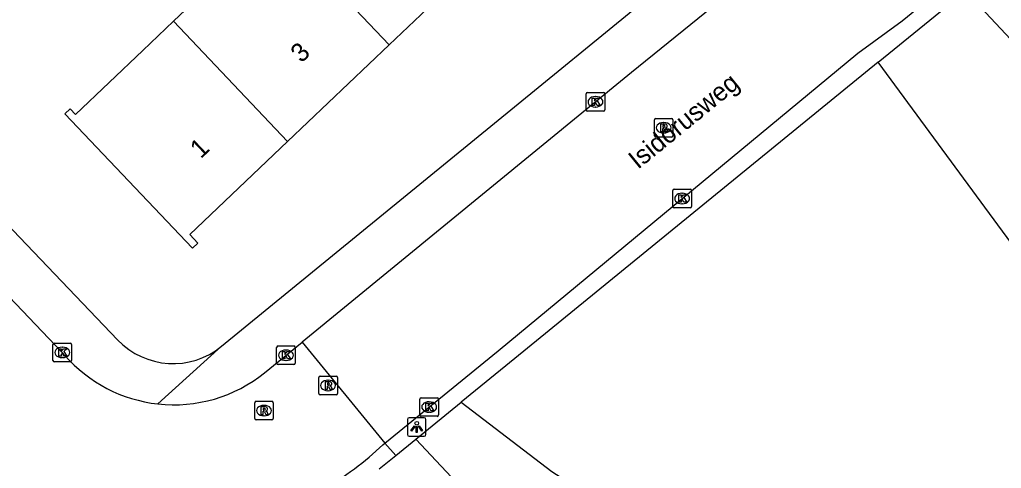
# Model space of a CAD drawing. Extents: x 159353 to 160616, y 385893 to 387321.
# Drawn here: x 160033.9 to 160086.7, y 386348.8 to 386372.9 of the extents above; entities that cross this region are included whole.
import ezdxf

# ---------------------------------------------------------------- set-up
doc = ezdxf.new("R2010")
doc.units = 0
for name, color, linetype in [('IMGEO_Groenvoorziening', 7, 'Continuous'), ('IMGEO_Kolk', 7, 'Continuous'), ('IMGEO_Lichtpunt', 7, 'Continuous'), ('IMGEO_Openbare_ruimte_label', 7, 'Continuous'), ('IMGEO_Pand', 7, 'Continuous'), ('IMGEO_Pand_nummerreeks', 7, 'Continuous'), ('IMGEO_Rijbaan_lokaal_open', 7, 'Continuous'), ('IMGEO_Rioolput', 7, 'Continuous'), ('IMGEO_Voetpad_open', 7, 'Continuous')]:
    doc.layers.add(name, color=color, linetype=linetype)

msp = doc.modelspace()

# ---------------------------------------------------------------- linework, layer by layer
at = {"layer": 'IMGEO_Groenvoorziening'}
for points in [[(160084.79, 386374.482), (160100.414, 386357.83)], [(160097.183, 386354.798), (160092.858, 386355.835), (160092.199, 386355.957), (160091.29, 386356.3), (160090.472, 386356.824), (160089.781, 386357.507), (160080.098, 386370.657)], [(160057.684, 386352.391), (160062.563, 386348.669), (160068.806, 386344.635), (160075.536, 386341.218), (160076.309, 386340.989), (160077.718, 386340.313)], [(160055.245, 386350.409), (160067.508, 386337.34)]]:
    msp.add_lwpolyline(points, dxfattribs=at)
at = {"layer": 'IMGEO_Kolk'}
for p, q in [((160064.403, 386368.102), (160064.403, 386368.954)), ((160064.478, 386369.028), (160065.33, 386369.028)), ((160064.891, 386368.808), (160064.916, 386368.808)), ((160065.404, 386368.954), (160065.404, 386368.102)), ((160064.914, 386368.248), (160064.889, 386368.248)), ((160065.33, 386368.028), (160064.478, 386368.028)), ((160069.063, 386362.905), (160069.063, 386363.757)), ((160069.138, 386363.831), (160069.99, 386363.831)), ((160069.551, 386363.611), (160069.576, 386363.611)), ((160070.064, 386363.757), (160070.064, 386362.905)), ((160069.99, 386362.831), (160069.138, 386362.831)), ((160069.574, 386363.051), (160069.549, 386363.051)), ((160035.735, 386354.635), (160035.735, 386355.487)), ((160035.81, 386355.561), (160036.662, 386355.561)), ((160036.736, 386355.487), (160036.736, 386354.635)), ((160036.223, 386355.341), (160036.248, 386355.341)), ((160047.761, 386354.483), (160047.761, 386355.335)), ((160047.836, 386355.409), (160048.688, 386355.409)), ((160048.249, 386355.189), (160048.274, 386355.189)), ((160048.762, 386355.335), (160048.762, 386354.483)), ((160036.662, 386354.561), (160035.81, 386354.561)), ((160036.246, 386354.781), (160036.221, 386354.781)), ((160048.688, 386354.409), (160047.836, 386354.409)), ((160048.272, 386354.629), (160048.247, 386354.629)), ((160055.463, 386351.702), (160055.463, 386352.554)), ((160055.538, 386352.628), (160056.39, 386352.628)), ((160055.951, 386352.408), (160055.976, 386352.408)), ((160056.464, 386352.554), (160056.464, 386351.702)), ((160055.974, 386351.848), (160055.949, 386351.848)), ((160056.39, 386351.628), (160055.538, 386351.628))]:
    msp.add_line(p, q, dxfattribs=at)
for points in [[(160064.403, 386368.102), (160064.403, 386368.954)], [(160064.478, 386369.028), (160065.33, 386369.028)], [(160064.724, 386368.728), (160064.847, 386368.728), (160064.847, 386368.577), (160064.977, 386368.728), (160065.141, 386368.728), (160064.995, 386368.577), (160065.148, 386368.328), (160064.996, 386368.328), (160064.911, 386368.492), (160064.847, 386368.425), (160064.847, 386368.328), (160064.724, 386368.328), (160064.724, 386368.728)], [(160065.404, 386368.954), (160065.404, 386368.102)], [(160065.33, 386368.028), (160064.478, 386368.028)], [(160069.063, 386362.905), (160069.063, 386363.757)], [(160069.138, 386363.831), (160069.99, 386363.831)], [(160069.384, 386363.531), (160069.507, 386363.531), (160069.507, 386363.38), (160069.637, 386363.531), (160069.801, 386363.531), (160069.655, 386363.38), (160069.808, 386363.131), (160069.656, 386363.131), (160069.571, 386363.295), (160069.507, 386363.228), (160069.507, 386363.131), (160069.384, 386363.131), (160069.384, 386363.531)], [(160070.064, 386363.757), (160070.064, 386362.905)], [(160069.99, 386362.831), (160069.138, 386362.831)], [(160035.735, 386354.635), (160035.735, 386355.487)], [(160035.81, 386355.561), (160036.662, 386355.561)], [(160036.736, 386355.487), (160036.736, 386354.635)], [(160036.056, 386355.261), (160036.179, 386355.261), (160036.179, 386355.11), (160036.309, 386355.261), (160036.473, 386355.261), (160036.327, 386355.11), (160036.48, 386354.861), (160036.328, 386354.861), (160036.243, 386355.025), (160036.179, 386354.958), (160036.179, 386354.861), (160036.056, 386354.861), (160036.056, 386355.261)], [(160047.761, 386354.483), (160047.761, 386355.335)], [(160047.836, 386355.409), (160048.688, 386355.409)], [(160048.082, 386355.109), (160048.205, 386355.109), (160048.205, 386354.958), (160048.335, 386355.109), (160048.499, 386355.109), (160048.353, 386354.958), (160048.506, 386354.709), (160048.354, 386354.709), (160048.269, 386354.873), (160048.205, 386354.806), (160048.205, 386354.709), (160048.082, 386354.709), (160048.082, 386355.109)], [(160048.762, 386355.335), (160048.762, 386354.483)], [(160036.662, 386354.561), (160035.81, 386354.561)], [(160048.688, 386354.409), (160047.836, 386354.409)], [(160055.463, 386351.702), (160055.463, 386352.554)], [(160055.538, 386352.628), (160056.39, 386352.628)], [(160055.784, 386352.328), (160055.907, 386352.328), (160055.907, 386352.177), (160056.037, 386352.328), (160056.201, 386352.328), (160056.055, 386352.177), (160056.208, 386351.928), (160056.056, 386351.928), (160055.971, 386352.092), (160055.907, 386352.025), (160055.907, 386351.928), (160055.784, 386351.928), (160055.784, 386352.328)], [(160056.464, 386352.554), (160056.464, 386351.702)], [(160056.39, 386351.628), (160055.538, 386351.628)]]:
    msp.add_lwpolyline(points, dxfattribs=at)
for centre, start, end in [((160064.48, 386368.952), 91.552, 178.448), ((160064.48, 386368.952), 91.552, 178.448), ((160065.328, 386368.952), 1.552, 88.448), ((160065.328, 386368.952), 1.552, 88.448), ((160064.48, 386368.104), 181.552, 268.448), ((160064.48, 386368.104), 181.552, 268.448), ((160065.328, 386368.104), 271.552, 358.448), ((160065.328, 386368.104), 271.552, 358.448), ((160069.14, 386363.755), 91.552, 178.448), ((160069.14, 386363.755), 91.552, 178.448), ((160069.988, 386363.755), 1.552, 88.448), ((160069.988, 386363.755), 1.552, 88.448), ((160069.14, 386362.907), 181.552, 268.448), ((160069.14, 386362.907), 181.552, 268.448), ((160069.988, 386362.907), 271.552, 358.448), ((160069.988, 386362.907), 271.552, 358.448), ((160035.812, 386355.485), 91.552, 178.448), ((160035.812, 386355.485), 91.552, 178.448), ((160036.66, 386355.485), 1.552, 88.448), ((160036.66, 386355.485), 1.552, 88.448), ((160047.838, 386355.333), 91.552, 178.448), ((160047.838, 386355.333), 91.552, 178.448), ((160048.686, 386355.333), 1.552, 88.448), ((160048.686, 386355.333), 1.552, 88.448), ((160035.812, 386354.637), 181.552, 268.448), ((160035.812, 386354.637), 181.552, 268.448), ((160036.66, 386354.637), 271.552, 358.448), ((160036.66, 386354.637), 271.552, 358.448), ((160047.838, 386354.485), 181.552, 268.448), ((160047.838, 386354.485), 181.552, 268.448), ((160048.686, 386354.485), 271.552, 358.448), ((160048.686, 386354.485), 271.552, 358.448), ((160055.54, 386352.552), 91.552, 178.448), ((160055.54, 386352.552), 91.552, 178.448), ((160056.388, 386352.552), 1.552, 88.448), ((160056.388, 386352.552), 1.552, 88.448), ((160055.54, 386351.704), 181.552, 268.448), ((160055.54, 386351.704), 181.552, 268.448), ((160056.388, 386351.704), 271.552, 358.448), ((160056.388, 386351.704), 271.552, 358.448)]:
    msp.add_arc(centre, 0.0765, start, end, dxfattribs=at)
for centre, major_axis, ratio, start_param, end_param in [((160064.89, 386368.528), (-0.387, 0.002), 0.722429, 4.712389, 7.853982), ((160064.915, 386368.528), (-0.39, 0.002), 0.717154, 1.570796, 4.712389), ((160069.55, 386363.331), (-0.387, 0.002), 0.722429, 4.712389, 7.853982), ((160069.575, 386363.331), (-0.39, 0.002), 0.717154, 1.570796, 4.712389), ((160036.222, 386355.061), (-0.387, 0.002), 0.722429, 4.712389, 7.853982), ((160036.247, 386355.061), (-0.39, 0.002), 0.717154, 1.570796, 4.712389), ((160048.248, 386354.909), (-0.387, 0.002), 0.722429, 4.712389, 7.853982), ((160048.273, 386354.909), (-0.39, 0.002), 0.717154, 1.570796, 4.712389), ((160055.95, 386352.128), (-0.387, 0.002), 0.722429, 4.712389, 7.853982), ((160055.975, 386352.128), (-0.39, 0.002), 0.717154, 1.570796, 4.712389)]:
    msp.add_ellipse(centre, major_axis=major_axis, ratio=ratio, start_param=start_param, end_param=end_param, dxfattribs=at)
at = {"layer": 'IMGEO_Lichtpunt'}
for p, q in [((160054.795, 386351.459), (160054.795, 386350.652)), ((160054.795, 386351.459), (160054.795, 386350.652)), ((160055.697, 386351.554), (160054.889, 386351.554)), ((160055.697, 386351.554), (160054.889, 386351.554)), ((160055.791, 386350.652), (160055.791, 386351.459)), ((160055.791, 386350.652), (160055.791, 386351.459)), ((160054.889, 386350.558), (160055.697, 386350.558)), ((160054.889, 386350.558), (160055.697, 386350.558))]:
    msp.add_line(p, q, dxfattribs=at)
for points in [[(160055.169, 386351.123), (160055.208, 386351.095), (160055.02, 386350.833), (160054.982, 386350.86), (160055.169, 386351.123)], [(160055.271, 386351.075), (160055.318, 386351.075), (160055.318, 386350.753), (160055.271, 386350.753), (160055.271, 386351.075)], [(160055.381, 386351.095), (160055.419, 386351.122), (160055.606, 386350.86), (160055.567, 386350.832), (160055.381, 386351.095)]]:
    msp.add_lwpolyline(points, dxfattribs=at)
msp.add_circle((160055.294, 386351.257), 0.0994, dxfattribs=at)
for centre, start, end in [((160054.889, 386351.459), 90, 180), ((160054.889, 386351.459), 90, 180), ((160055.697, 386351.459), 0, 90), ((160055.697, 386351.459), 0, 90), ((160054.889, 386350.652), 180, 270), ((160054.889, 386350.652), 180, 270), ((160055.697, 386350.652), 270, 0), ((160055.697, 386350.652), 270, 360)]:
    msp.add_arc(centre, 0.0946, start, end, dxfattribs=at)
at = {"layer": 'IMGEO_Pand'}
for points in [[(160047.679, 386378.035), (160042.224, 386372.853)], [(160053.81, 386371.583), (160047.679, 386378.035)], [(160059.265, 386376.764), (160053.81, 386371.583)], [(160042.224, 386372.853), (160040.572, 386371.284), (160036.946, 386367.84), (160036.656, 386368.145), (160036.372, 386367.875), (160043.231, 386360.655), (160043.53, 386360.939), (160043.091, 386361.401), (160048.354, 386366.401)], [(160042.224, 386372.853), (160048.354, 386366.401)], [(160048.354, 386366.401), (160053.81, 386371.583)]]:
    msp.add_lwpolyline(points, dxfattribs=at)
at = {"layer": 'IMGEO_Rijbaan_lokaal_open'}
for points in [[(160053.578, 386350.182), (160059.668, 386355.151), (160079.001, 386371.136), (160081.386, 386372.884), (160100.634, 386388.561)], [(160084.187, 386384.163), (160084.004, 386384.031), (160081.488, 386381.964), (160066.832, 386370.103), (160049.13, 386355.617)], [(160036.38, 386354.903), (160036.235, 386355.06), (160024.798, 386367.032), (160024.281, 386367.591)], [(160047.117, 386353.97), (160049.13, 386355.617)], [(160049.13, 386355.617), (160053.578, 386350.182)], [(160052.734, 386349.441), (160053.463, 386350.088), (160053.578, 386350.182)]]:
    msp.add_lwpolyline(points, dxfattribs=at)
for centre, radius, start, end in [((160042.233, 386360.021), 7.775, 221.1658, 263.6863), ((160042.231, 386360.031), 7.785, 263.7057, 308.8722), ((160040.95, 386363.416), 18.28, 297.4452, 310.1393)]:
    msp.add_arc(centre, radius, start, end, dxfattribs=at)
at = {"layer": 'IMGEO_Rioolput'}
for p, q in [((160068.144, 386367.634), (160068.996, 386367.634)), ((160068.069, 386366.708), (160068.069, 386367.56)), ((160068.557, 386367.414), (160068.582, 386367.414)), ((160069.07, 386367.56), (160069.07, 386366.708)), ((160068.996, 386366.634), (160068.144, 386366.634)), ((160068.58, 386366.854), (160068.555, 386366.854)), ((160050.028, 386352.86), (160050.028, 386353.712)), ((160050.103, 386353.786), (160050.955, 386353.786)), ((160050.516, 386353.566), (160050.541, 386353.566)), ((160051.029, 386353.712), (160051.029, 386352.86)), ((160050.539, 386353.006), (160050.514, 386353.006)), ((160046.582, 386351.509), (160046.582, 386352.361)), ((160046.657, 386352.435), (160047.509, 386352.435)), ((160047.583, 386352.361), (160047.583, 386351.509)), ((160050.955, 386352.786), (160050.103, 386352.786)), ((160047.07, 386352.215), (160047.095, 386352.215)), ((160047.509, 386351.435), (160046.657, 386351.435)), ((160047.093, 386351.655), (160047.068, 386351.655))]:
    msp.add_line(p, q, dxfattribs=at)
for points in [[(160068.144, 386367.634), (160068.996, 386367.634)], [(160068.069, 386366.708), (160068.069, 386367.56)], [(160068.658, 386367.332), (160068.406, 386367.334), (160068.406, 386366.934)], [(160068.406, 386366.934), (160068.53, 386366.934), (160068.53, 386367.096), (160068.541, 386367.096)], [(160068.584, 386367.253), (160068.53, 386367.253), (160068.53, 386367.172)], [(160068.53, 386367.172), (160068.582, 386367.172)], [(160068.588, 386367.067), (160068.659, 386366.934), (160068.799, 386366.934), (160068.734, 386367.06)], [(160069.07, 386367.56), (160069.07, 386366.708)], [(160068.996, 386366.634), (160068.144, 386366.634)], [(160050.028, 386352.86), (160050.028, 386353.712)], [(160050.103, 386353.786), (160050.955, 386353.786)], [(160050.617, 386353.484), (160050.365, 386353.486), (160050.365, 386353.086)], [(160050.543, 386353.405), (160050.489, 386353.405), (160050.489, 386353.324)], [(160050.489, 386353.324), (160050.541, 386353.324)], [(160051.029, 386353.712), (160051.029, 386352.86)], [(160050.365, 386353.086), (160050.489, 386353.086), (160050.489, 386353.248), (160050.5, 386353.248)], [(160050.547, 386353.219), (160050.618, 386353.086), (160050.758, 386353.086), (160050.693, 386353.212)], [(160046.582, 386351.509), (160046.582, 386352.361)], [(160046.657, 386352.435), (160047.509, 386352.435)], [(160047.583, 386352.361), (160047.583, 386351.509)], [(160050.955, 386352.786), (160050.103, 386352.786)], [(160047.171, 386352.133), (160046.919, 386352.135), (160046.919, 386351.735)], [(160046.919, 386351.735), (160047.043, 386351.735), (160047.043, 386351.897), (160047.054, 386351.897)], [(160047.097, 386352.054), (160047.043, 386352.054), (160047.043, 386351.973)], [(160047.043, 386351.973), (160047.095, 386351.973)], [(160047.101, 386351.868), (160047.172, 386351.735), (160047.312, 386351.735), (160047.247, 386351.861)], [(160047.509, 386351.435), (160046.657, 386351.435)]]:
    msp.add_lwpolyline(points, dxfattribs=at)
for centre, radius, start, end in [((160068.146, 386367.558), 0.0765, 91.552, 178.448), ((160068.146, 386367.558), 0.0765, 91.552, 178.448), ((160068.994, 386367.558), 0.0765, 1.552, 88.448), ((160068.994, 386367.558), 0.0765, 1.552, 88.448), ((160068.54, 386367.043), 0.0533, 26.0293, 88.6989), ((160068.566, 386367.361), 0.19, 274.7715, 282.9687), ((160068.59, 386367.157), 0.0964, 77.0061, 93.1865), ((160068.604, 386367.214), 0.0378, 276.6634, 79.6772), ((160068.657, 386367.222), 0.109, 350.3612, 89.416), ((160068.655, 386367.222), 0.112, 277.5842, 350.9817), ((160068.639, 386367.007), 0.108, 29.5134, 73.7905), ((160068.146, 386366.71), 0.0765, 181.552, 268.448), ((160068.146, 386366.71), 0.0765, 181.552, 268.448), ((160068.994, 386366.71), 0.0765, 271.552, 358.448), ((160068.994, 386366.71), 0.0765, 271.552, 358.448), ((160050.105, 386353.71), 0.0765, 91.552, 178.448), ((160050.105, 386353.71), 0.0765, 91.552, 178.448), ((160050.525, 386353.513), 0.19, 274.7715, 282.9687), ((160050.549, 386353.309), 0.0964, 77.0061, 93.1865), ((160050.563, 386353.366), 0.0378, 276.6634, 79.6772), ((160050.616, 386353.374), 0.109, 350.3612, 89.416), ((160050.614, 386353.374), 0.112, 277.5842, 350.9817), ((160050.953, 386353.71), 0.0765, 1.552, 88.448), ((160050.953, 386353.71), 0.0765, 1.552, 88.448), ((160050.105, 386352.862), 0.0765, 181.552, 268.448), ((160050.105, 386352.862), 0.0765, 181.552, 268.448), ((160050.499, 386353.195), 0.0533, 26.0293, 88.6989), ((160050.598, 386353.159), 0.108, 29.5134, 73.7905), ((160050.953, 386352.862), 0.0765, 271.552, 358.448), ((160050.953, 386352.862), 0.0765, 271.552, 358.448), ((160046.659, 386352.359), 0.0765, 91.552, 178.448), ((160046.659, 386352.359), 0.0765, 91.552, 178.448), ((160047.507, 386352.359), 0.0765, 1.552, 88.448), ((160047.507, 386352.359), 0.0765, 1.552, 88.448), ((160047.053, 386351.844), 0.0533, 26.0293, 88.6989), ((160047.079, 386352.162), 0.19, 274.7715, 282.9687), ((160047.103, 386351.958), 0.0964, 77.0061, 93.1865), ((160047.117, 386352.015), 0.0378, 276.6634, 79.6772), ((160047.17, 386352.023), 0.109, 350.3612, 89.416), ((160047.168, 386352.023), 0.112, 277.5842, 350.9817), ((160047.152, 386351.808), 0.108, 29.5134, 73.7905), ((160046.659, 386351.511), 0.0765, 181.552, 268.448), ((160046.659, 386351.511), 0.0765, 181.552, 268.448), ((160047.507, 386351.511), 0.0765, 271.552, 358.448), ((160047.507, 386351.511), 0.0765, 271.552, 358.448)]:
    msp.add_arc(centre, radius, start, end, dxfattribs=at)
for centre, major_axis, ratio, start_param, end_param in [((160068.556, 386367.134), (-0.387, 0.002), 0.722429, 4.712389, 7.853982), ((160068.581, 386367.134), (-0.39, 0.002), 0.717154, 1.570796, 4.712389), ((160050.515, 386353.286), (-0.387, 0.002), 0.722429, 4.712389, 7.853982), ((160050.54, 386353.286), (-0.39, 0.002), 0.717154, 1.570796, 4.712389), ((160047.069, 386351.935), (-0.387, 0.002), 0.722429, 4.712389, 7.853982), ((160047.094, 386351.935), (-0.39, 0.002), 0.717154, 1.570796, 4.712389)]:
    msp.add_ellipse(centre, major_axis=major_axis, ratio=ratio, start_param=start_param, end_param=end_param, dxfattribs=at)
at = {"layer": 'IMGEO_Voetpad_open'}
for points in [[(160044.803, 386355.392), (160082.673, 386386.333)], [(160080.098, 386370.657), (160084.79, 386374.482)], [(160023.44, 386372.229), (160039.212, 386355.738)], [(160080.098, 386370.657), (160060.571, 386354.736), (160057.684, 386352.391)], [(160044.803, 386355.392), (160041.378, 386352.293)], [(160055.245, 386350.409), (160057.684, 386352.391)], [(160053.578, 386350.182), (160054.162, 386349.527)], [(160054.162, 386349.527), (160055.245, 386350.409)], [(160053.282, 386348.81), (160054.162, 386349.527)]]:
    msp.add_lwpolyline(points, dxfattribs=at)
msp.add_arc((160042.194, 386358.586), 4.124, 223.6787, 309.2388, dxfattribs=at)

# ---------------------------------------------------------------- texts
at = {"layer": 'IMGEO_Openbare_ruimte_label'}
msp.add_text('Isidorusweg', height=1, rotation=39.1967, dxfattribs=at).set_placement((160067.189, 386364.867))
at = {"layer": 'IMGEO_Pand_nummerreeks'}
for s, p in [('3', (160049.094, 386370.579)), ('1', (160043.686, 386365.441))]:
    msp.add_text(s, height=1, rotation=43.5283, dxfattribs=at).set_placement(p)

doc.saveas('drawing.dxf')
